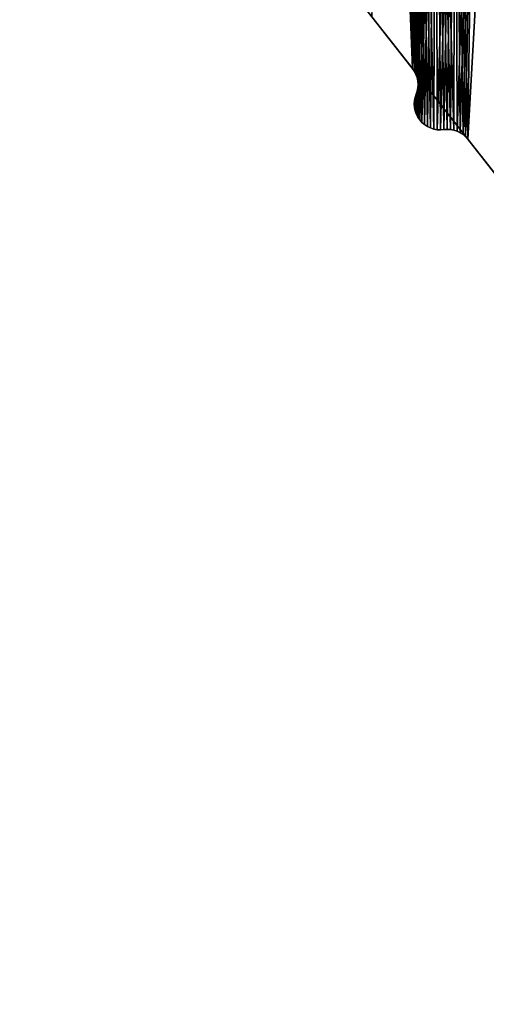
# Model space of a CAD drawing. Header units: millimetres. Extents: x -45.8 to 32.5, y -38.6 to 44.
# Tile 575 of 656: x -22.4 to -17.9, y -22.4 to -12.9. Entities that reach past the tile are written whole.
import ezdxf

# ---------------------------------------------------------------- set-up
doc = ezdxf.new("R2010")
doc.units = ezdxf.units.MM
doc.header["$LTSCALE"] = 33.374815
for name, color, linetype in [('149', 7, 'CONTINUOUS'), ('51', 7, 'CONTINUOUS'), ('53', 7, 'CONTINUOUS'), ('618', 7, 'CONTINUOUS'), ('620', 7, 'CONTINUOUS'), ('629', 7, 'CONTINUOUS'), ('656', 7, 'CONTINUOUS'), ('658', 7, 'CONTINUOUS'), ('670', 7, 'CONTINUOUS')]:
    doc.layers.add(name, color=color, linetype=linetype)

msp = doc.modelspace()

# ---------------------------------------------------------------- linework, layer by layer
at = {"layer": '149', "linetype": 'CONTINUOUS'}
for points in [[(-18.6311, -13.659, -255), (-18.6371, -13.6902, -255), (-18.6311, -13.659, 255), (-18.6311, -13.659, -255)], [(-18.6371, -13.6902, -255), (-18.6371, -13.6902, 255), (-18.6311, -13.659, 255), (-18.6371, -13.6902, -255)], [(-18.6211, -13.6288, -255), (-18.6311, -13.659, -255), (-18.6211, -13.6288, 255), (-18.6211, -13.6288, -255)], [(-18.6311, -13.659, -255), (-18.6311, -13.659, 255), (-18.6211, -13.6288, 255), (-18.6311, -13.659, -255)], [(-18.6371, -13.6902, -255), (-18.6391, -13.7219, -255), (-18.6371, -13.6902, 255), (-18.6371, -13.6902, -255)], [(-18.6391, -13.7219, -255), (-18.6391, -13.7219, 255), (-18.6371, -13.6902, 255), (-18.6391, -13.7219, -255)], [(-18.6391, -13.7219, -255), (-18.6369, -13.755, -255), (-18.6391, -13.7219, 255), (-18.6391, -13.7219, -255)], [(-18.6369, -13.755, -255), (-18.6369, -13.755, 255), (-18.6391, -13.7219, 255), (-18.6369, -13.755, -255)], [(-18.6369, -13.755, -255), (-18.6305, -13.7871, -255), (-18.6305, -13.7871, 255), (-18.6369, -13.755, -255)], [(-18.6369, -13.755, -255), (-18.6305, -13.7871, 255), (-18.6369, -13.755, 255), (-18.6369, -13.755, -255)], [(-18.6305, -13.7871, -255), (-18.6198, -13.8184, -255), (-18.6198, -13.8184, 255), (-18.6305, -13.7871, -255)], [(-18.6305, -13.7871, -255), (-18.6198, -13.8184, 255), (-18.6305, -13.7871, 255), (-18.6305, -13.7871, -255)], [(-18.6198, -13.8184, -255), (-18.6051, -13.8478, -255), (-18.6051, -13.8478, 255), (-18.6198, -13.8184, -255)], [(-18.6198, -13.8184, -255), (-18.6051, -13.8478, 255), (-18.6198, -13.8184, 255), (-18.6198, -13.8184, -255)], [(-18.6051, -13.8478, -255), (-18.5868, -13.875, -255), (-18.5868, -13.875, 255), (-18.6051, -13.8478, -255)], [(-18.6051, -13.8478, -255), (-18.5868, -13.875, 255), (-18.6051, -13.8478, 255), (-18.6051, -13.8478, -255)], [(-18.5868, -13.875, -255), (-18.5649, -13.8996, 255), (-18.5868, -13.875, 255), (-18.5868, -13.875, -255)], [(-18.5868, -13.875, -255), (-18.5649, -13.8996, -255), (-18.5649, -13.8996, 255), (-18.5868, -13.875, -255)], [(-18.5649, -13.8996, -255), (-18.5402, -13.9211, 255), (-18.5649, -13.8996, 255), (-18.5649, -13.8996, -255)], [(-18.5649, -13.8996, -255), (-18.5402, -13.9211, -255), (-18.5402, -13.9211, 255), (-18.5649, -13.8996, -255)], [(-18.5402, -13.9211, -255), (-18.5127, -13.9393, 255), (-18.5402, -13.9211, 255), (-18.5402, -13.9211, -255)], [(-18.5402, -13.9211, -255), (-18.5127, -13.9393, -255), (-18.5127, -13.9393, 255), (-18.5402, -13.9211, -255)], [(-18.5127, -13.9393, -255), (-18.4831, -13.9536, 255), (-18.5127, -13.9393, 255), (-18.5127, -13.9393, -255)], [(-18.5127, -13.9393, -255), (-18.4831, -13.9536, -255), (-18.4831, -13.9536, 255), (-18.5127, -13.9393, -255)], [(-18.4831, -13.9536, -255), (-18.452, -13.9639, -255), (-18.452, -13.9639, 255), (-18.4831, -13.9536, -255)], [(-18.4831, -13.9536, -255), (-18.452, -13.9639, 255), (-18.4831, -13.9536, 255), (-18.4831, -13.9536, -255)], [(-18.452, -13.9639, -255), (-18.4195, -13.9701, -255), (-18.4195, -13.9701, 255), (-18.452, -13.9639, -255)], [(-18.452, -13.9639, -255), (-18.4195, -13.9701, 255), (-18.452, -13.9639, 255), (-18.452, -13.9639, -255)], [(-18.4195, -13.9701, -255), (-18.3868, -13.9719, -255), (-18.3868, -13.9719, 255), (-18.4195, -13.9701, -255)], [(-18.4195, -13.9701, -255), (-18.3868, -13.9719, 255), (-18.4195, -13.9701, 255), (-18.4195, -13.9701, -255)], [(-18.3868, -13.9719, -255), (-18.3538, -13.9694, -255), (-18.3868, -13.9719, 255), (-18.3868, -13.9719, -255)], [(-18.3538, -13.9694, -255), (-18.3538, -13.9694, 255), (-18.3868, -13.9719, 255), (-18.3538, -13.9694, -255)]]:
    msp.add_3dface(points, dxfattribs=at)
at = {"layer": '51', "linetype": 'CONTINUOUS'}
for points in [[(-18.6564, -13.3813, -255), (-19.0478, -12.8826, -255), (-18.7754, -6.8909, -255), (-18.6564, -13.3813, -255)], [(-18.6087, -7.3291, -255), (-18.6564, -13.3813, -255), (-18.7754, -6.8909, -255), (-18.6087, -7.3291, -255)], [(-18.6379, -13.4084, -255), (-18.6564, -13.3813, -255), (-18.6087, -7.3291, -255), (-18.6379, -13.4084, -255)], [(-18.6232, -13.4374, -255), (-18.6379, -13.4084, -255), (-18.6087, -7.3291, -255), (-18.6232, -13.4374, -255)], [(-18.6123, -13.4683, -255), (-18.6232, -13.4374, -255), (-18.6087, -7.3291, -255), (-18.6123, -13.4683, -255)], [(-18.6056, -13.5003, -255), (-18.6123, -13.4683, -255), (-18.6087, -7.3291, -255), (-18.6056, -13.5003, -255)], [(-18.4316, -7.7637, -255), (-18.6056, -13.5003, -255), (-18.6087, -7.3291, -255), (-18.4316, -7.7637, -255)], [(-18.6031, -13.5329, -255), (-18.6056, -13.5003, -255), (-18.4316, -7.7637, -255), (-18.6031, -13.5329, -255)], [(-18.5868, -13.875, -255), (-18.6031, -13.5329, -255), (-18.4316, -7.7637, -255), (-18.5868, -13.875, -255)], [(-18.5649, -13.8996, -255), (-18.5868, -13.875, -255), (-18.4316, -7.7637, -255), (-18.5649, -13.8996, -255)], [(-18.5402, -13.9211, -255), (-18.5649, -13.8996, -255), (-18.4316, -7.7637, -255), (-18.5402, -13.9211, -255)], [(-18.5127, -13.9393, -255), (-18.5402, -13.9211, -255), (-18.4316, -7.7637, -255), (-18.5127, -13.9393, -255)], [(-18.4831, -13.9536, -255), (-18.5127, -13.9393, -255), (-18.4316, -7.7637, -255), (-18.4831, -13.9536, -255)], [(-18.452, -13.9639, -255), (-18.4831, -13.9536, -255), (-18.4316, -7.7637, -255), (-18.452, -13.9639, -255)], [(-18.4195, -13.9701, -255), (-18.452, -13.9639, -255), (-18.4316, -7.7637, -255), (-18.4195, -13.9701, -255)], [(-18.2444, -8.1939, -255), (-18.4195, -13.9701, -255), (-18.4316, -7.7637, -255), (-18.2444, -8.1939, -255)], [(-18.3868, -13.9719, -255), (-18.4195, -13.9701, -255), (-18.2444, -8.1939, -255), (-18.3868, -13.9719, -255)], [(-18.3538, -13.9694, -255), (-18.3868, -13.9719, -255), (-18.2444, -8.1939, -255), (-18.3538, -13.9694, -255)], [(-18.321, -13.9669, -255), (-18.3538, -13.9694, -255), (-18.2444, -8.1939, -255), (-18.321, -13.9669, -255)], [(-18.2886, -13.9687, -255), (-18.321, -13.9669, -255), (-18.2444, -8.1939, -255), (-18.2886, -13.9687, -255)], [(-18.2563, -13.9748, -255), (-18.2886, -13.9687, -255), (-18.2444, -8.1939, -255), (-18.2563, -13.9748, -255)], [(-18.2253, -13.9849, -255), (-18.2563, -13.9748, -255), (-18.2444, -8.1939, -255), (-18.2253, -13.9849, -255)], [(-18.0473, -8.6195, -255), (-18.2253, -13.9849, -255), (-18.2444, -8.1939, -255), (-18.0473, -8.6195, -255)], [(-18.1958, -13.9991, -255), (-18.2253, -13.9849, -255), (-18.0473, -8.6195, -255), (-18.1958, -13.9991, -255)], [(-18.1684, -14.017, -255), (-18.1958, -13.9991, -255), (-18.0473, -8.6195, -255), (-18.1684, -14.017, -255)], [(-18.1437, -14.0381, -255), (-18.1684, -14.017, -255), (-18.0473, -8.6195, -255), (-18.1437, -14.0381, -255)], [(-18.1218, -14.0626, -255), (-18.1437, -14.0381, -255), (-18.0473, -8.6195, -255), (-18.1218, -14.0626, -255)], [(-17.84, -9.0407, -255), (-18.1218, -14.0626, -255), (-18.0473, -8.6195, -255), (-17.84, -9.0407, -255)], [(-17.7304, -14.5613, -255), (-18.1218, -14.0626, -255), (-17.84, -9.0407, -255), (-17.7304, -14.5613, -255)], [(-18.6109, -13.5976, -255), (-18.6049, -13.5656, -255), (-18.6051, -13.8478, -255), (-18.6109, -13.5976, -255)], [(-18.6051, -13.8478, -255), (-18.6031, -13.5329, -255), (-18.5868, -13.875, -255), (-18.6051, -13.8478, -255)], [(-18.6049, -13.5656, -255), (-18.6031, -13.5329, -255), (-18.6051, -13.8478, -255), (-18.6049, -13.5656, -255)], [(-18.6371, -13.6902, -255), (-18.6311, -13.659, -255), (-18.6369, -13.755, -255), (-18.6371, -13.6902, -255)], [(-18.6369, -13.755, -255), (-18.6311, -13.659, -255), (-18.6305, -13.7871, -255), (-18.6369, -13.755, -255)], [(-18.6311, -13.659, -255), (-18.6211, -13.6288, -255), (-18.6305, -13.7871, -255), (-18.6311, -13.659, -255)], [(-18.6305, -13.7871, -255), (-18.6211, -13.6288, -255), (-18.6198, -13.8184, -255), (-18.6305, -13.7871, -255)], [(-18.6211, -13.6288, -255), (-18.6109, -13.5976, -255), (-18.6198, -13.8184, -255), (-18.6211, -13.6288, -255)], [(-18.6198, -13.8184, -255), (-18.6109, -13.5976, -255), (-18.6051, -13.8478, -255), (-18.6198, -13.8184, -255)], [(-18.6391, -13.7219, -255), (-18.6371, -13.6902, -255), (-18.6369, -13.755, -255), (-18.6391, -13.7219, -255)]]:
    msp.add_3dface(points, dxfattribs=at)
at = {"layer": '53', "linetype": 'CONTINUOUS'}
for points in [[(-18.6564, -13.3813, 255), (-18.9324, -6.447, 255), (-19.0478, -12.8826, 255), (-18.6564, -13.3813, 255)], [(-18.7759, -6.8895, 255), (-18.9324, -6.447, 255), (-18.6564, -13.3813, 255), (-18.7759, -6.8895, 255)], [(-18.6379, -13.4084, 255), (-18.7759, -6.8895, 255), (-18.6564, -13.3813, 255), (-18.6379, -13.4084, 255)], [(-18.6232, -13.4374, 255), (-18.7759, -6.8895, 255), (-18.6379, -13.4084, 255), (-18.6232, -13.4374, 255)], [(-18.6123, -13.4683, 255), (-18.7759, -6.8895, 255), (-18.6232, -13.4374, 255), (-18.6123, -13.4683, 255)], [(-18.6092, -7.3278, 255), (-18.7759, -6.8895, 255), (-18.6123, -13.4683, 255), (-18.6092, -7.3278, 255)], [(-18.6056, -13.5003, 255), (-18.6092, -7.3278, 255), (-18.6123, -13.4683, 255), (-18.6056, -13.5003, 255)], [(-18.6031, -13.5329, 255), (-18.6092, -7.3278, 255), (-18.6056, -13.5003, 255), (-18.6031, -13.5329, 255)], [(-18.5868, -13.875, 255), (-18.6092, -7.3278, 255), (-18.6031, -13.5329, 255), (-18.5868, -13.875, 255)], [(-18.5649, -13.8996, 255), (-18.6092, -7.3278, 255), (-18.5868, -13.875, 255), (-18.5649, -13.8996, 255)], [(-18.5402, -13.9211, 255), (-18.6092, -7.3278, 255), (-18.5649, -13.8996, 255), (-18.5402, -13.9211, 255)], [(-18.5127, -13.9393, 255), (-18.6092, -7.3278, 255), (-18.5402, -13.9211, 255), (-18.5127, -13.9393, 255)], [(-18.4831, -13.9536, 255), (-18.6092, -7.3278, 255), (-18.5127, -13.9393, 255), (-18.4831, -13.9536, 255)], [(-18.452, -13.9639, 255), (-18.6092, -7.3278, 255), (-18.4831, -13.9536, 255), (-18.452, -13.9639, 255)], [(-18.4321, -7.7624, 255), (-18.6092, -7.3278, 255), (-18.452, -13.9639, 255), (-18.4321, -7.7624, 255)], [(-18.4195, -13.9701, 255), (-18.4321, -7.7624, 255), (-18.452, -13.9639, 255), (-18.4195, -13.9701, 255)], [(-18.3868, -13.9719, 255), (-18.4321, -7.7624, 255), (-18.4195, -13.9701, 255), (-18.3868, -13.9719, 255)], [(-18.3538, -13.9694, 255), (-18.4321, -7.7624, 255), (-18.3868, -13.9719, 255), (-18.3538, -13.9694, 255)], [(-18.321, -13.9669, 255), (-18.4321, -7.7624, 255), (-18.3538, -13.9694, 255), (-18.321, -13.9669, 255)], [(-18.2886, -13.9687, 255), (-18.4321, -7.7624, 255), (-18.321, -13.9669, 255), (-18.2886, -13.9687, 255)], [(-18.2563, -13.9748, 255), (-18.4321, -7.7624, 255), (-18.2886, -13.9687, 255), (-18.2563, -13.9748, 255)], [(-18.245, -8.1927, 255), (-18.4321, -7.7624, 255), (-18.2563, -13.9748, 255), (-18.245, -8.1927, 255)], [(-18.2253, -13.9849, 255), (-18.245, -8.1927, 255), (-18.2563, -13.9748, 255), (-18.2253, -13.9849, 255)], [(-18.1958, -13.9991, 255), (-18.245, -8.1927, 255), (-18.2253, -13.9849, 255), (-18.1958, -13.9991, 255)], [(-18.1684, -14.017, 255), (-18.245, -8.1927, 255), (-18.1958, -13.9991, 255), (-18.1684, -14.017, 255)], [(-18.1437, -14.0381, 255), (-18.245, -8.1927, 255), (-18.1684, -14.017, 255), (-18.1437, -14.0381, 255)], [(-18.1218, -14.0626, 255), (-18.245, -8.1927, 255), (-18.1437, -14.0381, 255), (-18.1218, -14.0626, 255)], [(-18.0479, -8.6182, 255), (-18.245, -8.1927, 255), (-18.1218, -14.0626, 255), (-18.0479, -8.6182, 255)], [(-17.7304, -14.5613, 255), (-18.0479, -8.6182, 255), (-18.1218, -14.0626, 255), (-17.7304, -14.5613, 255)], [(-17.8406, -9.0394, 255), (-18.0479, -8.6182, 255), (-17.7304, -14.5613, 255), (-17.8406, -9.0394, 255)], [(-18.6109, -13.5976, 255), (-18.6051, -13.8478, 255), (-18.6049, -13.5656, 255), (-18.6109, -13.5976, 255)], [(-18.6051, -13.8478, 255), (-18.5868, -13.875, 255), (-18.6049, -13.5656, 255), (-18.6051, -13.8478, 255)], [(-18.6049, -13.5656, 255), (-18.5868, -13.875, 255), (-18.6031, -13.5329, 255), (-18.6049, -13.5656, 255)], [(-18.6371, -13.6902, 255), (-18.6369, -13.755, 255), (-18.6311, -13.659, 255), (-18.6371, -13.6902, 255)], [(-18.6369, -13.755, 255), (-18.6305, -13.7871, 255), (-18.6311, -13.659, 255), (-18.6369, -13.755, 255)], [(-18.6311, -13.659, 255), (-18.6305, -13.7871, 255), (-18.6211, -13.6288, 255), (-18.6311, -13.659, 255)], [(-18.6305, -13.7871, 255), (-18.6198, -13.8184, 255), (-18.6211, -13.6288, 255), (-18.6305, -13.7871, 255)], [(-18.6211, -13.6288, 255), (-18.6198, -13.8184, 255), (-18.6109, -13.5976, 255), (-18.6211, -13.6288, 255)], [(-18.6198, -13.8184, 255), (-18.6051, -13.8478, 255), (-18.6109, -13.5976, 255), (-18.6198, -13.8184, 255)], [(-18.6391, -13.7219, 255), (-18.6369, -13.755, 255), (-18.6371, -13.6902, 255), (-18.6391, -13.7219, 255)]]:
    msp.add_3dface(points, dxfattribs=at)
at = {"layer": '618', "linetype": 'CONTINUOUS'}
msp.add_3dface([(-11.5752, -22.4043, 256.5), (-17.1301, -5.5282, 256.5), (-22.4467, -8.552, 256.5), (-11.5752, -22.4043, 256.5)], dxfattribs=at)
at = {"layer": '620', "linetype": 'CONTINUOUS'}
for points in [[(-22.4467, -8.552, 255), (-11.9881, -13.427, 255), (-11.5752, -22.4043, 255), (-22.4467, -8.552, 255)], [(-12.6206, -12.8344, 255), (-11.9881, -13.427, 255), (-22.4467, -8.552, 255), (-12.6206, -12.8344, 255)]]:
    msp.add_3dface(points, dxfattribs=at)
at = {"layer": '629', "linetype": 'CONTINUOUS'}
for points in [[(-11.5752, -22.4043, 256.5), (-22.4467, -8.552, 256.5), (-11.5752, -22.4043, 255), (-11.5752, -22.4043, 256.5)], [(-22.4467, -8.552, 256.5), (-22.4467, -8.552, 255), (-11.5752, -22.4043, 255), (-22.4467, -8.552, 256.5)]]:
    msp.add_3dface(points, dxfattribs=at)
at = {"layer": '656', "linetype": 'CONTINUOUS'}
for points in [[(-12.5978, -12.8567, -256.5), (-11.9637, -13.4488, -256.5), (-22.4467, -8.552, -256.5), (-12.5978, -12.8567, -256.5)], [(-22.4467, -8.552, -256.5), (-11.9637, -13.4488, -256.5), (-11.5749, -22.4043, -256.5), (-22.4467, -8.552, -256.5)]]:
    msp.add_3dface(points, dxfattribs=at)
at = {"layer": '658', "linetype": 'CONTINUOUS'}
msp.add_3dface([(-11.5749, -22.4043, -255), (-16.9872, -5.9527, -255), (-22.4467, -8.552, -255), (-11.5749, -22.4043, -255)], dxfattribs=at)
at = {"layer": '670', "linetype": 'CONTINUOUS'}
for points in [[(-22.4467, -8.552, -256.5), (-11.5749, -22.4043, -256.5), (-22.4467, -8.552, -255), (-22.4467, -8.552, -256.5)], [(-11.5749, -22.4043, -256.5), (-11.5749, -22.4043, -255), (-22.4467, -8.552, -255), (-11.5749, -22.4043, -256.5)]]:
    msp.add_3dface(points, dxfattribs=at)

doc.saveas('drawing.dxf')
